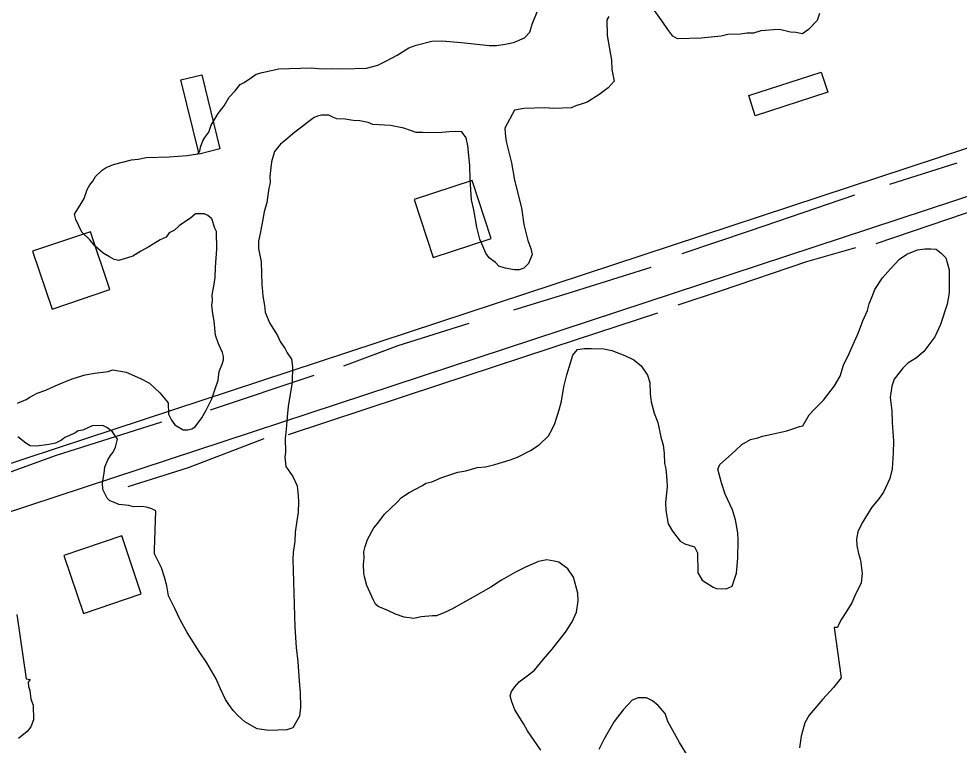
# Model space of a CAD drawing. Extents: x 3297753 to 3335611, y 652252 to 677623.
# Drawn here: x 3302658 to 3303274, y 673205 to 673681 of the extents above; entities that cross this region are included whole.
import ezdxf

# ---------------------------------------------------------------- set-up
doc = ezdxf.new("R2010")
doc.units = 0
for name, color, linetype in [('V-BLDG-OTLN', 7, 'Continuous'), ('V-ROAD-CNTR', 7, 'Continuous'), ('V-SITE-VEGE', 7, 'Continuous'), ('V-TOPO-SHOR', 7, 'Continuous')]:
    doc.layers.add(name, color=color, linetype=linetype)

msp = doc.modelspace()

# ---------------------------------------------------------------- linework, layer by layer
at = {"layer": 'V-BLDG-OTLN'}
for points in [[(3303188.02, 673632.72), (3303140.48, 673617.23), (3303136.15, 673630.55), (3303183.69, 673646.03)], [(3302776.26, 673592.32), (3302764.35, 673640.88), (3302777.94, 673644.21), (3302789.86, 673595.65)], [(3302929.6, 673524.6), (3302967.61, 673537.07), (3302955.15, 673575.07), (3302917.14, 673562.61)], [(3302679.95, 673490.82), (3302717.88, 673503.53), (3302705.17, 673541.46), (3302667.24, 673528.75)], [(3302725.62, 673342.19), (3302687.71, 673329.45), (3302700.45, 673291.54), (3302738.36, 673304.28)]]:
    msp.add_lwpolyline(points, close=True, dxfattribs=at)
at = {"layer": 'V-ROAD-CNTR'}
for points in [[(3301863.68, 673094.6), (3302498.79, 673307.59), (3304263.97, 673889.19)], [(3301854.14, 673123.05), (3302489.32, 673336.06), (3303567.82, 673691.4)]]:
    msp.add_lwpolyline(points, dxfattribs=at)
at = {"layer": 'V-SITE-VEGE'}
for points in [[(3302738.11, 673528.65), (3302732.91, 673525.41), (3302723.74, 673522.49), (3302720.63, 673523.28), (3302717.49, 673524.95), (3302713.45, 673527.48), (3302708.01, 673532.17), (3302704.81, 673536.05), (3302699.37, 673541.18), (3302695.59, 673549.45), (3302694.61, 673552.95), (3302698.41, 673558.79), (3302700.92, 673563.28), (3302702.95, 673569.07), (3302704.63, 673572.21), (3302706.77, 673574.48), (3302708.44, 673577.62), (3302712.73, 673581.71), (3302715.32, 673583.55), (3302720.11, 673585.46), (3302731.94, 673588.45), (3302736.33, 673589.03), (3302741.59, 673590.06), (3302756.57, 673590.51), (3302768.46, 673591.3), (3302775.48, 673592.39), (3302776.75, 673594.19), (3302777.12, 673596.84), (3302778.76, 673600.86), (3302780.02, 673603.11), (3302782.56, 673606.71), (3302784.19, 673611.17), (3302788.82, 673618.8), (3302792.64, 673623.77), (3302796, 673629.6), (3302799.85, 673633.69), (3302803.26, 673637.76), (3302805.86, 673639.16), (3302810.62, 673642.38), (3302813.64, 673644.68), (3302817.58, 673645.68), (3302828.53, 673648.2), (3302849.69, 673648.83), (3302856.76, 673648.16), (3302862.93, 673648.34), (3302870, 673648.11), (3302885.86, 673648.57), (3302893.3, 673650.56), (3302898.95, 673653.37), (3302905.9, 673657.11), (3302913.7, 673661.75), (3302918.5, 673663.65), (3302928.57, 673666.16), (3302935.18, 673666.35), (3302948, 673665.4), (3302966.15, 673663.3), (3302971, 673663.44), (3302978.02, 673664.53), (3302982.84, 673665.55), (3302989.38, 673668.39), (3302992.79, 673672.02), (3302994.4, 673677.36), (3302997.69, 673685.4)], [(3303044.54, 673682.37), (3303043.28, 673680.13), (3303043.58, 673669.99), (3303046.27, 673653.75), (3303046.45, 673647.58), (3303047.99, 673640.13), (3303044.15, 673635.6), (3303038.12, 673631.01), (3303030.31, 673626.37), (3303027.69, 673625.42), (3303022.89, 673623.95), (3303019.84, 673622.54), (3303008.38, 673622.2), (3303002.64, 673622.47), (3302988.98, 673622.06), (3302982.83, 673621), (3302976.56, 673609.35), (3302976.67, 673605.82), (3302977.26, 673600.55), (3302980.76, 673586.54), (3302982.86, 673575.13), (3302987.36, 673557.18), (3302989.01, 673546.2), (3302991.53, 673535.69), (3302993.45, 673530.45), (3302994.44, 673526.51), (3302991.97, 673520.7), (3302988.98, 673517.53), (3302985.92, 673516.55), (3302982.83, 673516.46), (3302976.62, 673517.61), (3302972.62, 673518.81), (3302970.33, 673521.39), (3302966.28, 673524.36), (3302963.98, 673527.38), (3302960.18, 673536.53), (3302958.19, 673544.41), (3302956.09, 673555.81), (3302954.57, 673562.39), (3302953.74, 673575.59)], [(3303182.54, 673684.24), (3303180.91, 673679.78), (3303175.35, 673673.88), (3303171.46, 673671.12), (3303167.03, 673671.87), (3303163.49, 673672.21), (3303156.39, 673673.76), (3303152.42, 673673.65), (3303144.06, 673672.96), (3303139.25, 673671.49), (3303134.84, 673671.36), (3303130.89, 673670.81), (3303122.52, 673670.56), (3303118.14, 673669.55), (3303104.94, 673668.27), (3303089.52, 673667.82), (3303086.38, 673669.49), (3303083.17, 673673.81), (3303079.94, 673678.56), (3303074.41, 673686.34)], [(3302953.74, 673575.59), (3302953.46, 673584.85), (3302952.21, 673597.6), (3302951.17, 673602.86), (3302948.41, 673606.75), (3302943.99, 673607.07), (3302940.02, 673606.95), (3302935.19, 673606.36), (3302926.37, 673606.1), (3302922.83, 673606.44), (3302918.43, 673606.31), (3302915.3, 673607.54), (3302910.4, 673609.16), (3302901.53, 673611.1), (3302890.04, 673611.65), (3302886.92, 673612.88), (3302881.59, 673614.04), (3302877.17, 673614.35), (3302871.85, 673615.08), (3302866.55, 673615.36), (3302864.32, 673616.18), (3302861.19, 673617.85), (3302856.34, 673617.71), (3302853.71, 673617.19), (3302851.53, 673616.24), (3302847.21, 673613.03), (3302843.34, 673609.83), (3302839.02, 673606.61), (3302833, 673601.58), (3302829.55, 673598.83), (3302825.73, 673593.87), (3302823.72, 673587.2), (3302822.67, 673577.9), (3302822.8, 673573.49), (3302822.02, 673569.94), (3302820.53, 673560.63), (3302818.95, 673554.41), (3302817.44, 673545.99), (3302816.28, 673540.22), (3302815.1, 673535.33), (3302815.25, 673530.49), (3302816.83, 673521.71), (3302817.27, 673506.73), (3302817.84, 673502.33), (3302817.93, 673499.25), (3302819, 673493.1), (3302819.57, 673488.71), (3302822.42, 673481.73), (3302827.52, 673473.51), (3302829.4, 673469.59), (3302832.62, 673464.83), (3302834.02, 673462.23), (3302836.8, 673457.9), (3302837.38, 673453.07), (3302837.24, 673442.92), (3302834.62, 673426.96), (3302833.94, 673420.32), (3302833.3, 673411.93), (3302832.59, 673406.17), (3302832.86, 673396.91), (3302832.51, 673393.82), (3302833.14, 673387.66), (3302837.74, 673381.18), (3302840.56, 673375.09), (3302841.2, 673368.49), (3302841.32, 673364.52), (3302841.07, 673357.9), (3302840.36, 673352.15), (3302839.26, 673344.62), (3302838.99, 673338.87), (3302837.89, 673331.34), (3302837.58, 673326.92), (3302838.89, 673282.41), (3302839.72, 673269.2), (3302840.87, 673259.98), (3302841.69, 673247.21), (3302842.35, 673239.73), (3302842.64, 673230.03), (3302841.93, 673224.28), (3302837.74, 673216.66), (3302833.81, 673215.22), (3302821.92, 673214.87), (3302814.39, 673215.97), (3302806.31, 673220.58), (3302801.79, 673224.42), (3302798.6, 673227.85), (3302795.83, 673231.74), (3302793.53, 673235.2), (3302790.23, 673242.16), (3302787.4, 673248.69), (3302781.35, 673259.1), (3302776.28, 673266.45), (3302768.42, 673279.01), (3302763.76, 673287.25), (3302760.46, 673294.65), (3302756.24, 673302.91), (3302755.17, 673309.49), (3302753.67, 673315.18), (3302751.73, 673321.3), (3302747.05, 673330.43), (3302746.97, 673333.07)], [(3302657.24, 673429.22), (3302662.91, 673431.59), (3302665.51, 673433), (3302670.28, 673435.78), (3302675.96, 673437.72), (3302682.05, 673440.54), (3302689.89, 673443.86), (3302693.81, 673445.3), (3302701.69, 673447.74), (3302707.83, 673448.8), (3302716.62, 673449.94), (3302719.68, 673450.92), (3302728.54, 673449.41), (3302737.93, 673445.28), (3302743.75, 673442.36), (3302750.55, 673435.95), (3302753.75, 673432.07), (3302756.04, 673429.49), (3302756.25, 673422), (3302758.14, 673418.08), (3302760.43, 673415.07), (3302765.82, 673411.7), (3302768.91, 673411.79), (3302771.54, 673412.31), (3302773.7, 673413.7), (3302777.94, 673419.55), (3302780.88, 673424.49), (3302784.63, 673432.1), (3302786.66, 673437.9), (3302788.69, 673444.13), (3302789.4, 673449.89), (3302791.46, 673454.8), (3302792.26, 673457.47), (3302792.2, 673459.67), (3302791.68, 673462.3), (3302788.86, 673467.95), (3302786.93, 673473.63), (3302786.22, 673482.87), (3302785.19, 673487.7), (3302784.58, 673493.41), (3302784.93, 673496.51), (3302784.83, 673500.03), (3302785.98, 673505.8), (3302786.69, 673511.56), (3302786.94, 673518.18), (3302787.91, 673530.12), (3302787.57, 673541.58), (3302786.62, 673543.76), (3302784.68, 673549.87), (3302781.97, 673552), (3302779.73, 673553.26), (3302774, 673553.08), (3302770.55, 673550.34), (3302766.22, 673547.56), (3302763.21, 673545.27), (3302760.2, 673542.53), (3302756.72, 673540.67), (3302754.6, 673537.96), (3302750.68, 673536.08), (3302743.32, 673531.45), (3302738.11, 673528.65)], [(3303175.74, 673421.59), (3303179.16, 673425.22), (3303185.16, 673431.13), (3303192.38, 673440.61), (3303196.16, 673446.89), (3303198.16, 673454.01), (3303201.9, 673461.62), (3303208.11, 673475.48), (3303210.97, 673483.06), (3303213.86, 673489.76), (3303215.06, 673494.21), (3303217.12, 673499.12), (3303218.75, 673503.58), (3303223.82, 673511.23), (3303228.94, 673517.11), (3303234.92, 673523.46), (3303239.68, 673526.7), (3303246.66, 673529.55), (3303251.49, 673530.13), (3303255.46, 673530.25), (3303258.99, 673529.91), (3303262.16, 673527.36), (3303265.33, 673524.36), (3303267.33, 673516.48), (3303267.47, 673511.64), (3303267.33, 673501.48), (3303266.23, 673493.95), (3303261.77, 673480.59), (3303258.04, 673472.54), (3303250.82, 673463.07), (3303246.09, 673458.95)], [(3302929.09, 673289.93), (3302921.61, 673289.26), (3302916.79, 673288.24), (3302910.59, 673288.94), (3302904.8, 673290.97), (3302899.87, 673293.47), (3302893.62, 673295.94), (3302891.81, 673297.65), (3302890.41, 673300.25), (3302886.16, 673309.83), (3302884.67, 673315.52), (3302884.15, 673318.15), (3302883.99, 673323.44), (3302884.3, 673327.86), (3302884.19, 673331.83), (3302884.96, 673335.38), (3302886.6, 673339.84), (3302890.78, 673347.46), (3302893.33, 673350.62), (3302897.57, 673356.48), (3302905.72, 673364.22), (3302908.72, 673367.4), (3302913.92, 673370.64), (3302922.6, 673375.31), (3302924.76, 673376.69), (3302928.71, 673377.69), (3302935.24, 673380.53), (3302945.72, 673383.93), (3302950.98, 673384.96), (3302958.43, 673386.95), (3302963.7, 673387.55), (3302969.83, 673389.05), (3302979.89, 673391.99), (3302984.69, 673393.9), (3302993.38, 673398.13), (3302999.01, 673401.82), (3303005.01, 673407.73), (3303007.52, 673412.22), (3303009.18, 673415.79), (3303012, 673424.7), (3303013.6, 673430.48), (3303015.09, 673439.79), (3303017.06, 673447.78), (3303021.09, 673460.69), (3303024.07, 673464.31), (3303028.46, 673464.88), (3303033.31, 673465.02), (3303041.25, 673464.82), (3303046.58, 673463.65), (3303055.06, 673460.38), (3303060.88, 673457.46), (3303065.85, 673453.64), (3303069.99, 673447.58), (3303071.46, 673442.77), (3303071.68, 673435.28), (3303072.28, 673430.01), (3303074.26, 673422.57), (3303076.65, 673416.46), (3303078.7, 673406.82), (3303080.17, 673401.57), (3303080.77, 673396.29), (3303080.96, 673389.68), (3303081.95, 673386.18), (3303082.61, 673378.7), (3303082.74, 673374.3), (3303081.72, 673364.12), (3303081.88, 673358.83), (3303083.46, 673350.06), (3303086.25, 673345.29), (3303091.29, 673338.82), (3303094.43, 673337.15), (3303100.66, 673335.13), (3303102.54, 673331.21), (3303102.93, 673317.99), (3303105.72, 673313.22), (3303112.91, 673308.58), (3303115.14, 673307.77), (3303121.32, 673307.51), (3303125.24, 673309.39), (3303128.08, 673317.85), (3303129.11, 673327.59), (3303129.2, 673339.5), (3303129.06, 673344.35), (3303127.49, 673352.68), (3303125.53, 673359.24), (3303120.81, 673369.69), (3303118.39, 673377.11), (3303115.93, 673385.86), (3303117.16, 673388.99), (3303121.03, 673392.19), (3303127.47, 673398.11), (3303131.76, 673402.21), (3303137.4, 673405.46), (3303142.22, 673406.49), (3303145.28, 673407.46), (3303151.41, 673408.96), (3303161.05, 673411.01), (3303164.98, 673412.45), (3303169.35, 673413.91), (3303171.54, 673414.41), (3303175.74, 673421.59)], [(3303246.09, 673458.95), (3303240.46, 673455.26), (3303237.03, 673452.07), (3303231.51, 673444.85), (3303229.88, 673440.39), (3303229.53, 673437.29), (3303228.78, 673432.86), (3303229.92, 673424.07), (3303230.14, 673416.58), (3303230.94, 673404.26), (3303230.73, 673396.75), (3303230.16, 673386.15), (3303228.58, 673379.93), (3303224.43, 673370.98), (3303221.47, 673366.48), (3303216.78, 673361.05), (3303210.47, 673350.72), (3303207.55, 673344.9), (3303206.82, 673340.03), (3303206.94, 673336.06), (3303207.97, 673330.8), (3303209.42, 673326.43), (3303210.56, 673317.64), (3303209.87, 673311.45), (3303205.71, 673302.94), (3303203.63, 673298.47), (3303199.85, 673292.19), (3303196.89, 673287.69), (3303195.22, 673284.55), (3303194.41, 673282.32), (3303192.2, 673282.26), (3303196.7, 673249.31), (3303191.6, 673242.98), (3303184.77, 673235.28), (3303175.81, 673224.87), (3303172.87, 673219.93), (3303170.48, 673211.04), (3303169.38, 673203.51)], [(3302746.97, 673333.07), (3302747.98, 673358.68), (3302745.3, 673359.93), (3302741.73, 673361.15), (3302738.63, 673361.49), (3302733.35, 673361.34), (3302730.23, 673362.13), (3302723.6, 673362.81), (3302720.91, 673364.06), (3302717.79, 673365.29), (3302715.98, 673367), (3302713.16, 673372.65), (3302713.03, 673377.06), (3302714.17, 673383.27), (3302714.5, 673387.25), (3302716.56, 673392.16), (3302718.24, 673394.85), (3302719.94, 673397.11), (3302721.61, 673400.25), (3302722.78, 673405.57), (3302719.55, 673410.33), (3302715.93, 673413.31), (3302713.25, 673414.56), (3302706.2, 673414.35), (3302700.11, 673411.52), (3302697.04, 673410.99), (3302694.87, 673409.6), (3302688.34, 673406.76), (3302686.19, 673404.94), (3302682.27, 673403.06), (3302677.89, 673402.05), (3302669.99, 673400.93), (3302665.56, 673401.24), (3302662.87, 673402.92), (3302657.45, 673407.18)], [(3303000.05, 673202.04), (3302991.3, 673214.57), (3302988.97, 673218.91), (3302982.95, 673228.44), (3302981.03, 673233.68), (3302980.04, 673237.62), (3302980.84, 673240.29), (3302982.95, 673243.44), (3302985.94, 673246.61), (3302991.98, 673251.2), (3302995.86, 673254.41), (3303001.82, 673261.64), (3303007.37, 673267.98), (3303016.3, 673279.27), (3303020.51, 673286.01), (3303023.41, 673292.27), (3303024.51, 673299.8), (3303024.37, 673304.65), (3303021.41, 673315.15), (3303017.72, 673320.77), (3303011.86, 673325.01), (3303008.75, 673325.8), (3303003.87, 673326.54), (3302998.61, 673325.5), (3302989.9, 673321.71), (3302983.38, 673318.44), (3302974.27, 673313.31), (3302967.35, 673308.7), (3302955.63, 673302.18), (3302941.75, 673294.27), (3302936.53, 673291.91), (3302931.73, 673290), (3302929.09, 673289.93)], [(3302656.92, 673290.71), (3302663.01, 673248.55), (3302665.67, 673248.19), (3302664.4, 673246.39), (3302664.48, 673243.74), (3302665.44, 673241.12), (3302666.05, 673235.41), (3302667.49, 673231.48), (3302667.77, 673221.79), (3302666.14, 673217.32), (3302663.59, 673214.16), (3302657.99, 673209.59)], [(3303096.79, 673197.4), (3303090.77, 673206.92), (3303083.3, 673220.82), (3303081.39, 673226.05), (3303076.82, 673231.21), (3303073.21, 673234.19), (3303069.17, 673236.28), (3303063.88, 673236.12), (3303059.96, 673234.68), (3303053.97, 673228.33), (3303048.02, 673220.66), (3303041.31, 673208.99), (3303037.98, 673202.28)]]:
    msp.add_lwpolyline(points, dxfattribs=at)
at = {"layer": 'V-TOPO-SHOR'}
for p, q in [((3303272.46, 673586.36), (3303228.33, 673572.37)), ((3302851.41, 673447.27), (3302783.44, 673424.52))]:
    msp.add_line(p, q, dxfattribs=at)
for points in [[(3303801.11, 673727.81), (3303722.18, 673700.42), (3303654.98, 673676.75), (3303559.51, 673645.21), (3303470.22, 673617.18), (3303347.34, 673576.89), (3303219.4, 673533.59)], [(3303205.38, 673565.38), (3303137.03, 673542.12), (3303092.39, 673526.88)], [(3303206.17, 673530.98), (3303174.07, 673521.71), (3303117.49, 673502.43), (3303089.65, 673493.37)], [(3303072.08, 673518.11), (3303017.68, 673500.93), (3302982.05, 673490.13)], [(3303076.41, 673488.11), (3303023.78, 673470.88), (3302933.61, 673441.09), (3302834.54, 673408.51)], [(3302952.92, 673481.39), (3302906.29, 673466.78), (3302870.82, 673453.39)], [(3302751.67, 673416.67), (3302682.64, 673394.96), (3302648.39, 673382.56)], [(3302818.66, 673405.91), (3302769.18, 673386.78), (3302729.5, 673374.4)]]:
    msp.add_lwpolyline(points, dxfattribs=at)

doc.saveas('drawing.dxf')
